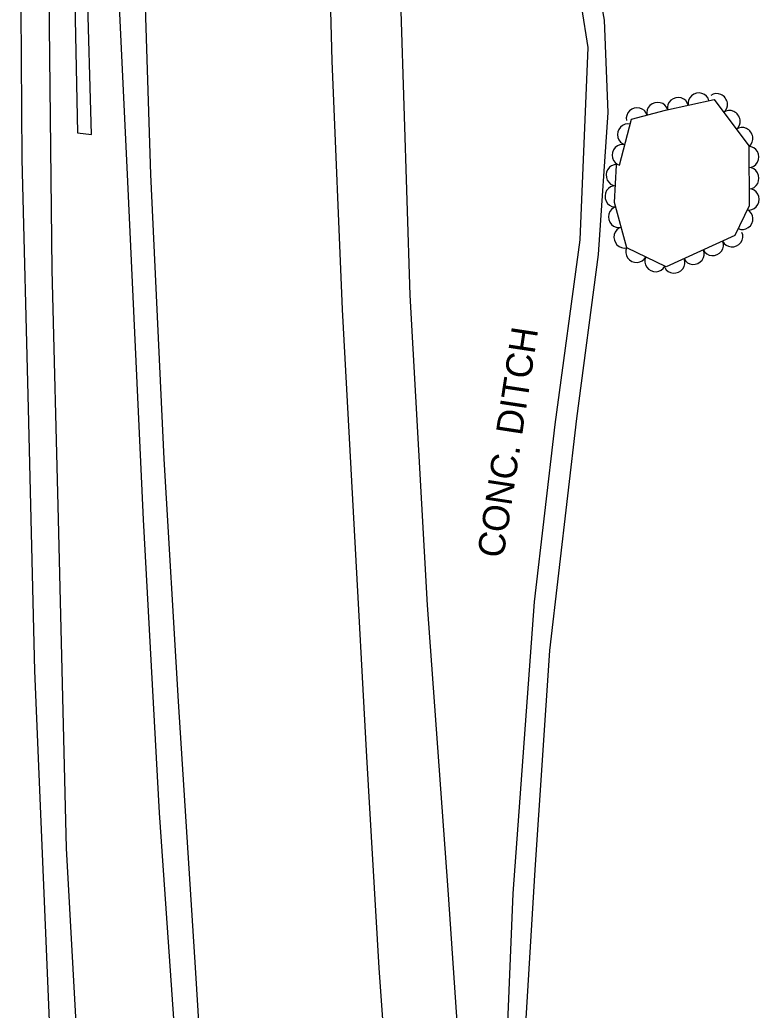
# Model space of a CAD drawing. Extents: x 1722896 to 1754269, y 648279 to 666297.
# Drawn here: x 1740097.1 to 1740236.7, y 650477.7 to 650664.6 of the extents above; entities that cross this region are included whole.
import ezdxf

# ---------------------------------------------------------------- set-up
doc = ezdxf.new("R2010")
doc.units = 0
for name, color, linetype in [('DESIGN - CENTERLINE - Proposed', 7, 'Continuous'), ('DESIGN - SCRATCH - User 1', 7, 'Continuous'), ('SURVEY - CENTERLINE - Preliminary Text', 7, 'Continuous'), ('SURVEY - CONTOURS - Intermediate with optional Text', 7, 'Continuous'), ('SURVEY - VEGETATION - Features with Text', 7, 'Continuous')]:
    doc.layers.add(name, color=color, linetype=linetype)

msp = doc.modelspace()

# ---------------------------------------------------------------- linework, layer by layer
at = {"layer": 'DESIGN - CENTERLINE - Proposed'}
for points in [[(1740211.92, 650227.75), (1740206.87, 650281.15), (1740201.43, 650335.15), (1740196.77, 650389.37), (1740194.48, 650431.64), (1740192.04, 650465.78), (1740194.37, 650504.23), (1740197.14, 650545.61), (1740202.24, 650589.38), (1740206.31, 650620.33), (1740208.17, 650647.13), (1740207.44, 650664.56), (1740201.93, 650695.5), (1740197.53, 650730.71), (1740194.95, 650767.01), (1740192.59, 650800.51), (1740190.51, 650828.09), (1740187.79, 650853.66), (1740183.04, 650883.33), (1740178.42, 650895.44), (1740172.53, 650902.45), (1740169.59, 650899.91)], [(1740169.59, 650899.91), (1740175.56, 650894.02), (1740179.06, 650885.56), (1740183.07, 650861.81), (1740187.72, 650823.13), (1740191.11, 650780.61), (1740193.5, 650740.32), (1740196.71, 650706.82), (1740201.94, 650674.59), (1740204.33, 650659.42), (1740202.82, 650623.07), (1740198.08, 650588.22), (1740194.21, 650554.8), (1740190.17, 650499.71), (1740188.43, 650457), (1740189.62, 650439.41), (1740192.09, 650391.02), (1740212.68, 650169.83)]]:
    msp.add_lwpolyline(points, dxfattribs=at)
at = {"layer": 'DESIGN - SCRATCH - User 1'}
for points in [[(1740110.63, 650643.01), (1740109.83, 650671.95), (1740109.58, 650704.95), (1740109.2, 650741.66), (1740109.47, 650788.32), (1740109.55, 650837.48), (1740110.53, 650883.08), (1740110.7, 650890.23)], [(1740107.79, 650888.63), (1740107.29, 650852.2), (1740106.77, 650808.56), (1740106.32, 650757.84), (1740106.79, 650707.33), (1740107.53, 650664.74), (1740107.98, 650643.31), (1740110.63, 650643.01)]]:
    msp.add_lwpolyline(points, dxfattribs=at)
at = {"layer": 'SURVEY - CENTERLINE - Preliminary Text'}
for points in [[(1740213.06, 650105.87), (1740208.31, 650142.1), (1740194.06, 650274.45), (1740189.18, 650334.53), (1740180.73, 650459.85), (1740177.93, 650500.42), (1740174.04, 650554.13), (1740170.77, 650612.68), (1740169.06, 650666.24), (1740168.11, 650702.67), (1740167.59, 650758.97), (1740167.33, 650811.75), (1740167.3, 650861.34), (1740167.81, 650914.15)], [(1740154.38, 650908.97), (1740153.49, 650866.46), (1740153.14, 650822.65), (1740153.46, 650766.29), (1740154.74, 650704.21), (1740156.02, 650656.9), (1740157.97, 650609.94), (1740160.24, 650568.33), (1740162.55, 650525.53), (1740164.88, 650485.69), (1740168.31, 650437.14), (1740172.21, 650379.78), (1740175.69, 650332.55), (1740177.41, 650312.74), (1740181.13, 650271.49), (1740187.5, 650207.23), (1740196.44, 650125.66), (1740200.95, 650091.3)], [(1740165.22, 650053.76), (1740154.73, 650140.52), (1740149.84, 650184.54), (1740144.63, 650235.87), (1740139.85, 650283.07), (1740136.03, 650331.38), (1740131.81, 650394.59), (1740127.17, 650461.7), (1740123.49, 650514.95), (1740120.46, 650570.35), (1740117.44, 650635.45), (1740115.29, 650680.4), (1740114.01, 650721.98), (1740113.02, 650779.58), (1740113.17, 650821.56), (1740113.53, 650862.9), (1740114.71, 650892.73)], [(1740169.42, 650058.18), (1740168.7, 650063.21), (1740159.75, 650137.61), (1740153.77, 650192.2), (1740148.93, 650239.68), (1740144.84, 650282.14), (1740140.29, 650335.77), (1740136.58, 650386.1), (1740133.17, 650438.63), (1740130.29, 650484.74), (1740127.03, 650535.95), (1740124.37, 650581.75), (1740121.85, 650635.41), (1740119.9, 650696.78), (1740118.13, 650765.07), (1740118.15, 650809.18), (1740118.51, 650861.79), (1740119.34, 650894.22)], [(1740105.02, 650886.96), (1740104.43, 650829.81), (1740102.98, 650759.42), (1740102.42, 650680.71), (1740103.16, 650617.43), (1740104.36, 650570.37), (1740105.85, 650508.29), (1740109.6, 650439.96), (1740113.13, 650376.11), (1740116.1, 650318.2), (1740120.79, 650262.88), (1740126.12, 650200.07), (1740133.77, 650126.06), (1740138.34, 650087.76), (1740145.65, 650024.08)], [(1740099, 650885.45), (1740098.31, 650844.53), (1740097.68, 650797.37), (1740097.5, 650741.26), (1740097.09, 650694.98), (1740097.5, 650638.34), (1740098.7, 650591.28), (1740099.84, 650541.76), (1740101.91, 650493.76), (1740104.1, 650440.96), (1740106.75, 650390.59), (1740108.79, 650356.31), (1740111.81, 650307.87), (1740115.58, 650261.68), (1740119.53, 650213.82), (1740123.82, 650168.5), (1740127.93, 650131), (1740133.79, 650077.14), (1740140.35, 650022.67)]]:
    msp.add_lwpolyline(points, dxfattribs=at)
at = {"layer": 'SURVEY - VEGETATION - Features with Text'}
msp.add_lwpolyline([(1740210.32, 650637.19), (1740212.56, 650645.87), (1740219, 650647.57), (1740228.14, 650649.57), (1740234.69, 650640.81), (1740234.79, 650629.53), (1740232.09, 650623.9), (1740219.08, 650617.99), (1740211.65, 650621.6), (1740209.38, 650630.16), (1740209.76, 650637.19)], dxfattribs=at)
for centre, major_axis in [((1740221.32, 650648.08), (1.95, 0.43)), ((1740225.23, 650648.93), (1.95, 0.43)), ((1740228.75, 650648.75), (1.2, -1.6)), ((1740213.56, 650646.13), (1.93, 0.51)), ((1740217.43, 650647.16), (1.93, 0.51)), ((1740231.15, 650645.55), (1.2, -1.6)), ((1740211.82, 650643), (0.5, 1.94)), ((1740233.54, 650642.35), (1.2, -1.6)), ((1740210.82, 650639.12), (0.5, 1.94)), ((1740234.71, 650638.73), (0.02, -2)), ((1740209.66, 650635.3), (0.11, 2)), ((1740234.74, 650634.73), (0.02, -2)), ((1740209.44, 650631.3), (0.11, 2)), ((1740234.78, 650630.73), (0.02, -2)), ((1740210.11, 650627.4), (-0.51, 1.93)), ((1740233.58, 650627.01), (-0.86, -1.8)), ((1740211.14, 650623.54), (-0.51, 1.93)), ((1740231.59, 650623.67), (-1.82, -0.83)), ((1740213.44, 650620.73), (-1.8, 0.87)), ((1740227.95, 650622.02), (-1.82, -0.83)), ((1740217.04, 650618.98), (-1.8, 0.87)), ((1740220.66, 650618.71), (-1.82, -0.83)), ((1740224.3, 650620.36), (-1.82, -0.83))]:
    msp.add_ellipse(centre, major_axis=major_axis, ratio=0.940188, start_param=0, end_param=3.141593, dxfattribs=at)

# ---------------------------------------------------------------- texts
at = {"layer": 'SURVEY - CONTOURS - Intermediate with optional Text'}
msp.add_text('CONC. DITCH', height=5, rotation=81.3284, dxfattribs=at).set_placement((1740188.36, 650562.87))

doc.saveas('drawing.dxf')
